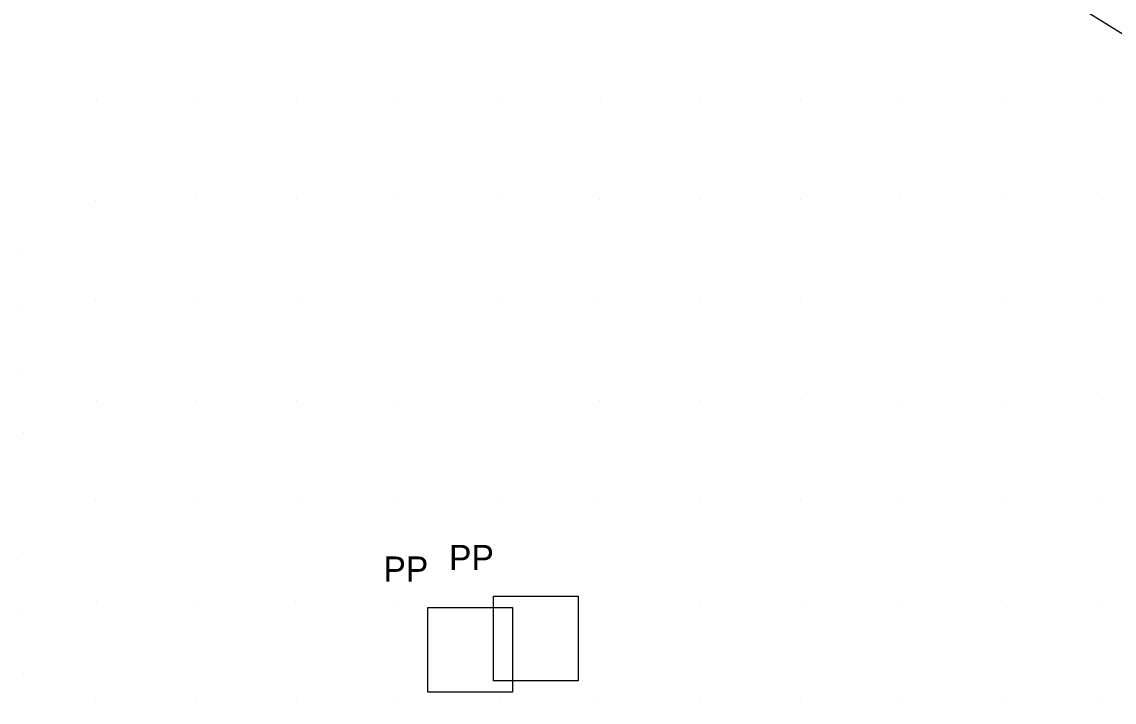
# Model space of a CAD drawing. Extents: x 1602514 to 1609837, y 863887 to 871157.
# Drawn here: x 1606940.4 to 1607211.8, y 866280.8 to 866449.9 of the extents above; entities that cross this region are included whole.
import ezdxf

# ---------------------------------------------------------------- set-up
doc = ezdxf.new("R2010")
doc.units = 0
for name, color, linetype in [('Survey-Ridge Lines', 7, 'Continuous'), ('Survey-Spot dirt', 7, 'Continuous'), ('Utility-Pole', 7, 'Continuous')]:
    doc.layers.add(name, color=color, linetype=linetype)

msp = doc.modelspace()

# ---------------------------------------------------------------- linework, layer by layer
at = {"layer": 'Survey-Ridge Lines'}
msp.add_lwpolyline([(1607316.47, 866388.31), (1607302.05, 866394.65), (1607282.32, 866407.86), (1607270.5, 866417.5), (1607257.99, 866421.5), (1607239.4, 866431.58), (1607218.63, 866443.92), (1607190.99, 866461.12), (1607165.8, 866476.15), (1607147.58, 866487.13), (1607128.08, 866498.22), (1607112.42, 866508.83), (1607090.2, 866521.67), (1607061.92, 866540.62), (1607053.32, 866546.18)], dxfattribs=at)
msp.add_lwpolyline([(1607316.47, 866388.31), (1607302.05, 866394.65), (1607282.32, 866407.86), (1607270.5, 866417.5), (1607257.99, 866421.5), (1607239.4, 866431.58), (1607218.63, 866443.92), (1607190.99, 866461.12), (1607165.8, 866476.15), (1607147.58, 866487.13), (1607128.08, 866498.22), (1607112.42, 866508.83), (1607090.2, 866521.67), (1607061.92, 866540.62), (1607053.32, 866546.18)], dxfattribs=at)
at = {"layer": 'Survey-Spot dirt'}
for p, q in [((1607008.58, 866430.94), (1607008.58, 866430.94)), ((1607008.58, 866430.94), (1607008.58, 866430.94)), ((1607058.71, 866431.04), (1607058.71, 866431.04)), ((1607058.71, 866431.04), (1607058.71, 866431.04)), ((1607108.77, 866430.95), (1607108.77, 866430.95)), ((1607108.77, 866430.95), (1607108.77, 866430.95)), ((1607208.96, 866430.9), (1607208.96, 866430.9)), ((1607208.96, 866430.9), (1607208.96, 866430.9)), ((1606958.97, 866430.7), (1606958.97, 866430.7)), ((1606958.97, 866430.7), (1606958.97, 866430.7)), ((1606983.9, 866430.72), (1606983.9, 866430.72)), ((1606983.9, 866430.72), (1606983.9, 866430.72)), ((1607033.9, 866430.61), (1607033.9, 866430.61)), ((1607033.9, 866430.61), (1607033.9, 866430.61)), ((1607084.13, 866430.74), (1607084.13, 866430.74)), ((1607084.13, 866430.74), (1607084.13, 866430.74)), ((1607133.82, 866430.51), (1607133.82, 866430.51)), ((1607133.82, 866430.51), (1607133.82, 866430.51)), ((1607158.87, 866430.6), (1607158.87, 866430.6)), ((1607158.87, 866430.6), (1607158.87, 866430.6)), ((1607183.94, 866430.78), (1607183.94, 866430.78)), ((1607183.94, 866430.78), (1607183.94, 866430.78)), ((1606958.64, 866405.5), (1606958.64, 866405.5)), ((1606958.64, 866405.5), (1606958.64, 866405.5)), ((1606983.71, 866405.98), (1606983.71, 866405.98)), ((1606983.71, 866405.98), (1606983.71, 866405.98)), ((1607008.68, 866405.92), (1607008.68, 866405.92)), ((1607008.68, 866405.92), (1607008.68, 866405.92)), ((1607033.82, 866405.83), (1607033.82, 866405.83)), ((1607033.82, 866405.83), (1607033.82, 866405.83)), ((1607058.78, 866406.03), (1607058.78, 866406.03)), ((1607058.78, 866406.03), (1607058.78, 866406.03)), ((1607083.8, 866405.71), (1607083.8, 866405.71)), ((1607083.8, 866405.71), (1607083.8, 866405.71)), ((1607108.99, 866405.72), (1607108.99, 866405.72)), ((1607108.99, 866405.72), (1607108.99, 866405.72)), ((1607133.92, 866405.86), (1607133.92, 866405.86)), ((1607133.92, 866405.86), (1607133.92, 866405.86)), ((1607158.5, 866405.88), (1607158.5, 866405.88)), ((1607158.5, 866405.88), (1607158.5, 866405.88)), ((1607184.13, 866405.79), (1607184.13, 866405.79)), ((1607184.13, 866405.79), (1607184.13, 866405.79)), ((1607208.9, 866405.82), (1607208.9, 866405.82)), ((1607208.9, 866405.82), (1607208.9, 866405.82)), ((1606940.38, 866392.62), (1606940.38, 866392.62)), ((1606940.38, 866392.62), (1606940.38, 866392.62)), ((1606958.64, 866380.76), (1606958.64, 866380.76)), ((1606958.64, 866380.76), (1606958.64, 866380.76)), ((1606983.91, 866380.86), (1606983.91, 866380.86)), ((1606983.91, 866380.86), (1606983.91, 866380.86)), ((1607008.86, 866380.87), (1607008.86, 866380.87)), ((1607008.86, 866380.87), (1607008.86, 866380.87)), ((1607058.85, 866380.74), (1607058.85, 866380.74)), ((1607058.85, 866380.74), (1607058.85, 866380.74)), ((1607083.75, 866381.05), (1607083.75, 866381.05)), ((1607083.75, 866381.05), (1607083.75, 866381.05)), ((1607108.87, 866380.65), (1607108.87, 866380.65)), ((1607108.87, 866380.65), (1607108.87, 866380.65)), ((1607133.83, 866381.06), (1607133.83, 866381.06)), ((1607133.83, 866381.06), (1607133.83, 866381.06)), ((1607184, 866380.85), (1607184, 866380.85)), ((1607184, 866380.85), (1607184, 866380.85)), ((1607208.93, 866380.88), (1607208.93, 866380.88)), ((1607208.93, 866380.88), (1607208.93, 866380.88)), ((1606940.51, 866378.05), (1606940.51, 866378.05)), ((1606940.51, 866378.05), (1606940.51, 866378.05)), ((1606940.56, 866362.69), (1606940.56, 866362.69)), ((1606940.56, 866362.69), (1606940.56, 866362.69)), ((1606958.86, 866355.78), (1606958.86, 866355.78)), ((1606958.86, 866355.78), (1606958.86, 866355.78)), ((1606983.64, 866355.73), (1606983.64, 866355.73)), ((1606983.64, 866355.73), (1606983.64, 866355.73)), ((1607008.7, 866355.71), (1607008.7, 866355.71)), ((1607008.7, 866355.71), (1607008.7, 866355.71)), ((1607033.77, 866355.8), (1607033.77, 866355.8)), ((1607033.77, 866355.8), (1607033.77, 866355.8)), ((1607083.81, 866355.88), (1607083.81, 866355.88)), ((1607083.81, 866355.88), (1607083.81, 866355.88)), ((1607109.03, 866355.73), (1607109.03, 866355.73)), ((1607109.03, 866355.73), (1607109.03, 866355.73)), ((1607134.1, 866355.98), (1607134.1, 866355.98)), ((1607134.1, 866355.98), (1607134.1, 866355.98)), ((1607159.02, 866355.8), (1607159.02, 866355.8)), ((1607159.02, 866355.8), (1607159.02, 866355.8)), ((1607183.93, 866355.73), (1607183.93, 866355.73)), ((1607183.93, 866355.73), (1607183.93, 866355.73)), ((1607208.84, 866355.9), (1607208.84, 866355.9)), ((1607208.84, 866355.9), (1607208.84, 866355.9)), ((1606940.76, 866347.87), (1606940.76, 866347.87)), ((1606940.76, 866347.87), (1606940.76, 866347.87)), ((1606958.56, 866331.09), (1606958.56, 866331.09)), ((1606958.56, 866331.09), (1606958.56, 866331.09)), ((1606983.94, 866330.84), (1606983.94, 866330.84)), ((1606983.94, 866330.84), (1606983.94, 866330.84)), ((1607008.83, 866330.7), (1607008.83, 866330.7)), ((1607008.83, 866330.7), (1607008.83, 866330.7)), ((1607033.81, 866330.86), (1607033.81, 866330.86)), ((1607033.81, 866330.86), (1607033.81, 866330.86)), ((1607083.78, 866331.06), (1607083.78, 866331.06)), ((1607083.78, 866331.06), (1607083.78, 866331.06)), ((1607109.09, 866330.58), (1607109.09, 866330.58)), ((1607109.09, 866330.58), (1607109.09, 866330.58)), ((1607133.92, 866330.93), (1607133.92, 866330.93)), ((1607133.92, 866330.93), (1607133.92, 866330.93)), ((1607158.97, 866331.05), (1607158.97, 866331.05)), ((1607158.97, 866331.05), (1607158.97, 866331.05)), ((1607183.78, 866331.05), (1607183.78, 866331.05)), ((1607183.78, 866331.05), (1607183.78, 866331.05)), ((1607208.87, 866330.85), (1607208.87, 866330.85)), ((1607208.87, 866330.85), (1607208.87, 866330.85)), ((1607058.74, 866330.42), (1607058.74, 866330.42)), ((1607058.74, 866330.42), (1607058.74, 866330.42)), ((1606940.53, 866317.88), (1606940.53, 866317.88)), ((1606940.53, 866317.88), (1606940.53, 866317.88)), ((1607183.82, 866306.04), (1607183.82, 866306.04)), ((1607183.82, 866306.04), (1607183.82, 866306.04)), ((1606958.81, 866305.81), (1606958.81, 866305.81)), ((1606958.81, 866305.81), (1606958.81, 866305.81)), ((1606984.06, 866305.37), (1606984.06, 866305.37)), ((1606984.06, 866305.37), (1606984.06, 866305.37)), ((1607008.45, 866305.7), (1607008.45, 866305.7)), ((1607008.45, 866305.7), (1607008.45, 866305.7)), ((1607033.76, 866305.58), (1607033.76, 866305.58)), ((1607033.76, 866305.58), (1607033.76, 866305.58)), ((1607058.89, 866305.92), (1607058.89, 866305.92)), ((1607058.89, 866305.92), (1607058.89, 866305.92)), ((1607108.86, 866305.76), (1607108.86, 866305.76)), ((1607108.86, 866305.76), (1607108.86, 866305.76)), ((1607134.16, 866305.71), (1607134.16, 866305.71)), ((1607134.16, 866305.71), (1607134.16, 866305.71)), ((1607158.94, 866306.01), (1607158.94, 866306.01)), ((1607158.94, 866306.01), (1607158.94, 866306.01)), ((1607209, 866305.78), (1607209, 866305.78)), ((1607209, 866305.78), (1607209, 866305.78)), ((1606940.59, 866302.93), (1606940.59, 866302.93)), ((1606940.59, 866302.93), (1606940.59, 866302.93)), ((1606940.74, 866287.97), (1606940.74, 866287.97)), ((1606940.74, 866287.97), (1606940.74, 866287.97)), ((1606958.77, 866281.02), (1606958.77, 866281.02)), ((1606958.77, 866281.02), (1606958.77, 866281.02)), ((1606983.75, 866280.89), (1606983.75, 866280.89)), ((1606983.75, 866280.89), (1606983.75, 866280.89)), ((1607008.74, 866281.03), (1607008.74, 866281.03)), ((1607008.74, 866281.03), (1607008.74, 866281.03)), ((1607033.81, 866280.8), (1607033.81, 866280.8)), ((1607033.81, 866280.8), (1607033.81, 866280.8)), ((1607059, 866280.8), (1607059, 866280.8)), ((1607059, 866280.8), (1607059, 866280.8)), ((1607083.69, 866280.81), (1607083.69, 866280.81)), ((1607083.69, 866280.81), (1607083.69, 866280.81)), ((1607108.89, 866280.78), (1607108.89, 866280.78)), ((1607108.89, 866280.78), (1607108.89, 866280.78)), ((1607133.87, 866280.95), (1607133.87, 866280.95)), ((1607133.87, 866280.95), (1607133.87, 866280.95)), ((1607159.03, 866280.82), (1607159.03, 866280.82)), ((1607159.03, 866280.82), (1607159.03, 866280.82)), ((1607184.02, 866280.85), (1607184.02, 866280.85)), ((1607184.02, 866280.85), (1607184.02, 866280.85)), ((1607208.73, 866280.87), (1607208.73, 866280.87)), ((1607208.73, 866280.87), (1607208.73, 866280.87))]:
    msp.add_line(p, q, dxfattribs=at)
at = {"layer": 'Utility-Pole'}
for points in [[(1607057.58, 866307.13), (1607078.58, 866307.13), (1607078.58, 866286.12), (1607057.58, 866286.12)], [(1607057.58, 866307.13), (1607078.58, 866307.13), (1607078.58, 866286.12), (1607057.58, 866286.12)], [(1607041.29, 866304.27), (1607062.29, 866304.27), (1607062.29, 866283.27), (1607041.29, 866283.27)], [(1607041.29, 866304.27), (1607062.29, 866304.27), (1607062.29, 866283.27), (1607041.29, 866283.27)]]:
    msp.add_lwpolyline(points, close=True, dxfattribs=at)

# ---------------------------------------------------------------- texts
for p in [(1607046.52, 866313.6), (1607046.52, 866313.6), (1607030.23, 866310.74), (1607030.23, 866310.74)]:
    msp.add_text('PP', height=6.251, dxfattribs=at).set_placement(p)

doc.saveas('drawing.dxf')
